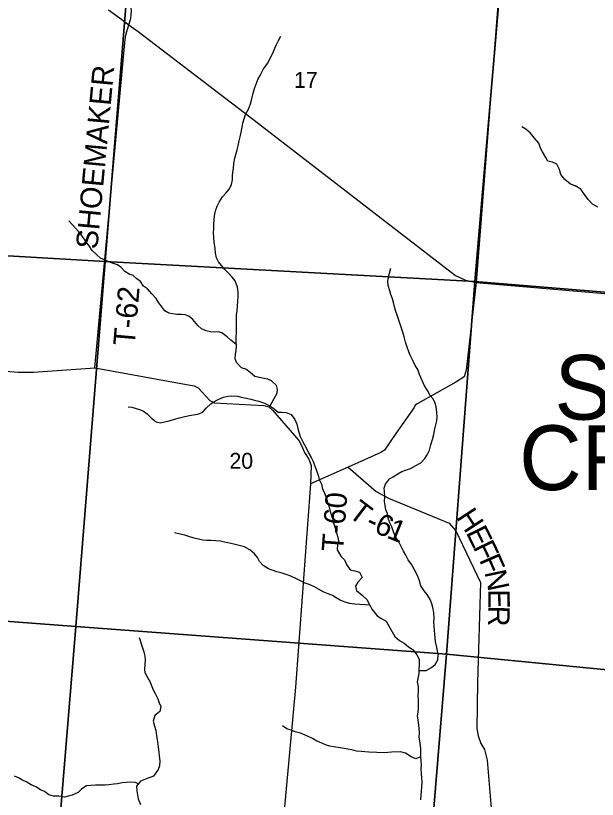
# Model space of a CAD drawing. Extents: x 1643459 to 2064572, y 425441 to 780708.
# Drawn here: x 1874590 to 1882681, y 544865 to 555768 of the extents above; entities that cross this region are included whole.
import ezdxf

# ---------------------------------------------------------------- set-up
doc = ezdxf.new("R2010")
doc.units = 0
for name, color, linetype in [('GM_X_Adjacent_County', 7, 'Continuous'), ('GM_X_Adjacent_County_Text', 7, 'Continuous'), ('GM_X_Major_River', 7, 'Continuous'), ('GM_X_Major_River_Text', 7, 'Continuous'), ('GM_X_State_Route', 7, 'Continuous'), ('GM_X_US_Route', 7, 'Continuous'), ('RD_X_Text', 7, 'Continuous')]:
    doc.layers.add(name, color=color, linetype=linetype)

msp = doc.modelspace()

# ---------------------------------------------------------------- linework, layer by layer
at = {"layer": 'GM_X_Major_River_Text'}
for points in [[(1876166, 555642), (1876166, 555642), (1876194, 555728), (1876203, 555839), (1876182, 555956), (1876166, 556089), (1876241, 557816), (1876521, 561111)], [(1881411, 557404), (1880995, 552056)], [(1875690, 550870), (1876103, 555342), (1876112, 555433), (1876124, 555499), (1876138, 555549), (1876166, 555642)], [(1880995, 552056), (1880855, 550838), (1880828, 550744), (1880711, 550667), (1880183, 550370), (1880147, 550351), (1880135, 550317), (1879878, 549956), (1879723, 549723), (1879670, 549690), (1879216, 549488), (1878691, 549254), (1878482, 546427), (1878320, 544660), (1878182, 543199), (1878171, 542856), (1878157, 542768), (1878123, 542686), (1877996, 542441), (1877672, 541856), (1877596, 541725), (1877566, 541647), (1877545, 541541)], [(1873704, 550883), (1874625, 550810), (1874839, 550810), (1875690, 550870), (1876993, 550631), (1877071, 550616), (1877129, 550591), (1877289, 550413), (1877356, 550380), (1878044, 550344), (1878112, 550327), (1878167, 550276), (1878530, 549856), (1878567, 549789), (1878610, 549690), (1878669, 549597), (1878700, 549509), (1878691, 549254)], [(1879216, 549488), (1879604, 549149), (1879778, 549056), (1880622, 548709), (1880711, 548599), (1881054, 547883), (1881016, 546490), (1881007, 545847), (1881023, 545748), (1881063, 545642), (1881112, 545558), (1881150, 545412), (1881261, 544075), (1881263, 544024), (1881311, 544000), (1882955, 543880), (1882979, 543846), (1882763, 541167)]]:
    msp.add_lwpolyline(points, dxfattribs=at)
at = {"layer": 'GM_X_State_Route'}
for points in [[(1871008, 558262), (1876279, 557842), (1875834, 552347), (1870578, 552653), (1870602, 552995)], [(1876279, 557842), (1881436, 557422), (1880979, 552071), (1875834, 552347)], [(1881436, 557422), (1886800, 556947), (1886336, 551627), (1880979, 552071)], [(1875834, 552347), (1875426, 547270), (1870209, 547664), (1870578, 552653)], [(1880979, 552071), (1880583, 546886), (1875426, 547270), (1875834, 552347)], [(1886336, 551627), (1885858, 546368), (1880583, 546886), (1880979, 552071)], [(1870205, 547622), (1870209, 547664), (1875426, 547270), (1874966, 541701), (1869769, 542064), (1869783, 542158)], [(1875426, 547270), (1880583, 546886), (1880129, 541361), (1874966, 541701)], [(1880583, 546886), (1885858, 546368), (1885382, 540977), (1880129, 541361)]]:
    msp.add_lwpolyline(points, close=True, dxfattribs=at)
at = {"layer": 'GM_X_US_Route'}
for points in [[(1878128, 550340), (1878185, 550443), (1878229, 550515), (1878232, 550569), (1878220, 550621), (1878147, 550686), (1878097, 550710), (1878046, 550719), (1877981, 550733), (1877915, 550750), (1877850, 550804), (1877790, 550851), (1877733, 550869), (1877661, 550944), (1877643, 550994), (1877647, 551059), (1877655, 551111), (1877661, 551169), (1877657, 551239), (1877657, 551297), (1877664, 551361), (1877662, 551434), (1877660, 551490), (1877662, 551548), (1877664, 551602), (1877670, 551662), (1877675, 551726), (1877681, 551795), (1877687, 551861), (1877687, 551919), (1877677, 551993), (1877641, 552078), (1877603, 552128), (1877548, 552189), (1877498, 552237), (1877452, 552294), (1877411, 552344), (1877385, 552400), (1877371, 552463), (1877363, 552531), (1877353, 552617), (1877345, 552684), (1877344, 552748), (1877346, 552810), (1877348, 552868), (1877352, 552922), (1877358, 552984), (1877372, 553054), (1877395, 553118), (1877421, 553172), (1877466, 553246), (1877514, 553300), (1877563, 553358), (1877591, 553420), (1877604, 553482), (1877608, 553538), (1877612, 553592), (1877618, 553644), (1877624, 553710), (1877639, 553785), (1877653, 553837), (1877671, 553903), (1877687, 553959), (1877700, 554027), (1877716, 554099), (1877728, 554149), (1877741, 554215), (1877751, 554273), (1877767, 554335), (1877789, 554393), (1877828, 554469), (1877858, 554541), (1877875, 554611), (1877893, 554691), (1877911, 554753), (1877940, 554831), (1877958, 554881), (1877989, 554935), (1878037, 555027), (1878098, 555109), (1878132, 555175), (1878167, 555245), (1878197, 555317), (1878216, 555367), (1878244, 555421), (1878277, 555485)], [(1882689, 553102), (1882616, 553147), (1882556, 553212), (1882505, 553280), (1882451, 553353), (1882374, 553399), (1882310, 553424), (1882231, 553489), (1882175, 553559), (1882153, 553628), (1882119, 553700), (1882058, 553731), (1881993, 553743), (1881963, 553796), (1881917, 553872), (1881893, 553924), (1881869, 553993), (1881808, 554063), (1881752, 554132), (1881689, 554189), (1881629, 554223)], [(1877660, 551187), (1877651, 551199), (1877583, 551252), (1877532, 551298), (1877456, 551357), (1877405, 551369), (1877353, 551364), (1877302, 551370), (1877240, 551384), (1877177, 551413), (1877125, 551458), (1877054, 551540), (1877000, 551589), (1876949, 551607), (1876895, 551610), (1876832, 551610), (1876771, 551619), (1876721, 551631), (1876667, 551661), (1876622, 551716), (1876580, 551774), (1876542, 551833), (1876485, 551899), (1876425, 551968), (1876368, 552007), (1876326, 552069), (1876276, 552108), (1876223, 552152), (1876167, 552171), (1876110, 552211), (1876058, 552266), (1876007, 552300), (1875939, 552325), (1875886, 552341), (1875824, 552370), (1875771, 552394), (1875719, 552439), (1875656, 552501), (1875612, 552564), (1875570, 552622), (1875511, 552709), (1875469, 552761), (1875423, 552812), (1875374, 552862), (1875330, 552913)], [(1880197, 546657), (1880302, 546657), (1880374, 546700), (1880425, 546740), (1880463, 546804), (1880466, 546874), (1880460, 546930), (1880444, 547001), (1880432, 547061), (1880420, 547161), (1880414, 547220), (1880412, 547276), (1880408, 547330), (1880410, 547388), (1880408, 547462), (1880396, 547517), (1880380, 547587), (1880358, 547647), (1880312, 547716), (1880274, 547768), (1880227, 547837), (1880207, 547907), (1880179, 547981), (1880137, 548060), (1880099, 548126), (1880050, 548197), (1880018, 548263), (1879986, 548316), (1879948, 548390), (1879918, 548449), (1879873, 548517), (1879847, 548588), (1879825, 548656), (1879795, 548712), (1879769, 548789), (1879761, 548841), (1879739, 548895), (1879731, 548954), (1879723, 549008), (1879725, 549074), (1879721, 549146), (1879717, 549196), (1879734, 549250), (1879788, 549322), (1879839, 549354), (1879906, 549394), (1879964, 549425), (1880015, 549447), (1880081, 549470), (1880158, 549508), (1880225, 549546), (1880284, 549605), (1880314, 549657), (1880347, 549723), (1880365, 549799), (1880389, 549873), (1880406, 549942), (1880420, 550022), (1880434, 550076), (1880448, 550130), (1880453, 550192), (1880451, 550248), (1880441, 550328), (1880427, 550379), (1880399, 550435), (1880356, 550485), (1880318, 550552), (1880276, 550620), (1880207, 550777), (1880183, 550844), (1880149, 550900), (1880113, 550969), (1880077, 551043), (1880061, 551093), (1880037, 551158), (1880015, 551224), (1879992, 551302), (1879972, 551377), (1879926, 551516), (1879902, 551586), (1879878, 551652), (1879860, 551719), (1879844, 551779), (1879830, 551829), (1879808, 551887), (1879794, 551942), (1879774, 552012), (1879768, 552072), (1879776, 552124), (1879792, 552184), (1879807, 552253)], [(1876155, 550325), (1876207, 550319), (1876312, 550290), (1876367, 550266), (1876417, 550227), (1876477, 550174), (1876544, 550118), (1876599, 550103), (1876659, 550115), (1876726, 550133), (1876799, 550156), (1876867, 550174), (1876926, 550189), (1876987, 550199), (1877059, 550214), (1877126, 550226), (1877193, 550252), (1877241, 550309), (1877306, 550369), (1877359, 550403), (1877415, 550432), (1877482, 550460), (1877543, 550476), (1877595, 550481), (1877676, 550473), (1877743, 550458), (1877799, 550446), (1877860, 550433), (1877912, 550419), (1877973, 550404), (1878053, 550378), (1878126, 550341), (1878187, 550299), (1878243, 550254), (1878293, 550252), (1878354, 550249), (1878423, 550217), (1878471, 550152), (1878501, 550084), (1878513, 550025), (1878527, 549975), (1878549, 549913), (1878581, 549846), (1878610, 549796), (1878642, 549736), (1878670, 549677), (1878702, 549623), (1878728, 549566), (1878756, 549492), (1878774, 549438), (1878797, 549373), (1878811, 549315), (1878843, 549251), (1878853, 549197), (1878883, 549134), (1878907, 549070), (1878927, 548999), (1878945, 548949), (1878961, 548887), (1878981, 548827), (1879001, 548760), (1879013, 548710), (1879037, 548628), (1879053, 548575), (1879073, 548513), (1879079, 548461), (1879069, 548407), (1879061, 548337), (1879115, 548250), (1879164, 548195), (1879194, 548131), (1879244, 548060), (1879307, 548042), (1879371, 548027), (1879408, 547951), (1879351, 547885), (1879316, 547831), (1879332, 547769), (1879409, 547708), (1879476, 547646), (1879512, 547575), (1879546, 547513), (1879620, 547420), (1879671, 547385), (1879744, 547343), (1879792, 547260), (1879828, 547194), (1879866, 547131), (1879931, 547073), (1879993, 547040), (1880056, 546987), (1880118, 546943), (1880169, 546874), (1880205, 546814), (1880203, 546734), (1880197, 546672), (1880196, 546617), (1880176, 546500)], [(1879516, 547567), (1879506, 547567), (1879451, 547570), (1879378, 547576), (1879308, 547581), (1879233, 547589), (1879158, 547612), (1879106, 547636), (1879049, 547669), (1878997, 547703), (1878938, 547726), (1878868, 547750), (1878747, 547823), (1878672, 547852), (1878616, 547874), (1878551, 547903), (1878496, 547931), (1878418, 547968), (1878367, 547989), (1878295, 548013), (1878222, 548032), (1878159, 548054), (1878105, 548073), (1878034, 548117), (1877982, 548172), (1877952, 548232), (1877911, 548283), (1877847, 548335), (1877772, 548376), (1877716, 548392), (1877641, 548411), (1877564, 548430), (1877496, 548444), (1877439, 548455), (1877371, 548461), (1877304, 548466), (1877245, 548468), (1877193, 548472), (1877132, 548483), (1877072, 548497), (1876997, 548524), (1876943, 548542), (1876880, 548555), (1876801, 548571)], [(1876448, 546523), (1876389, 546625), (1876387, 546677), (1876393, 546739), (1876395, 546803), (1876392, 546857), (1876377, 546912), (1876359, 546970), (1876312, 547113)], [(1876447, 546527), (1876503, 546390), (1876529, 546338), (1876569, 546265), (1876586, 546209), (1876608, 546155), (1876594, 546087), (1876526, 546033), (1876504, 545955), (1876522, 545883), (1876539, 545821), (1876553, 545722), (1876561, 545664), (1876573, 545590), (1876583, 545520), (1876587, 545466), (1876595, 545401), (1876592, 545333), (1876570, 545279), (1876508, 545187), (1876398, 545146), (1876326, 545120), (1876273, 545048), (1876275, 544984), (1876293, 544874), (1876325, 544795)], [(1880176, 546500), (1880188, 546430), (1880188, 546362), (1880186, 546310), (1880187, 546236), (1880191, 546182), (1880191, 546132), (1880185, 546078), (1880177, 546021), (1880185, 545971), (1880198, 545853), (1880202, 545797), (1880198, 545731), (1880212, 545649), (1880220, 545568), (1880222, 545518), (1880220, 545462), (1880231, 545346), (1880227, 545292), (1880231, 545222), (1880235, 545169), (1880241, 545105), (1880237, 545033), (1880230, 544979), (1880226, 544929), (1880220, 544857)], [(1880220, 545456), (1880157, 545430), (1880093, 545457), (1880013, 545509), (1879943, 545524), (1879819, 545520), (1879719, 545513), (1879613, 545515), (1879505, 545522), (1879395, 545530), (1879331, 545533), (1879267, 545553), (1879078, 545586), (1879010, 545596), (1878958, 545604), (1878898, 545625), (1878840, 545649), (1878780, 545675), (1878720, 545710), (1878638, 545748), (1878550, 545785), (1878480, 545805), (1878420, 545828), (1878362, 545848), (1878304, 545886)], [(1876296, 545079), (1876257, 545098), (1876183, 545105), (1876131, 545101), (1876073, 545095), (1876007, 545082), (1875957, 545074), (1875887, 545068), (1875837, 545064), (1875771, 545061), (1875701, 545061), (1875634, 545059), (1875576, 545052), (1875510, 545010), (1875458, 544962), (1875374, 544922), (1875320, 544909), (1875270, 544897), (1875190, 544907), (1875117, 544910), (1875049, 544926), (1874993, 544972), (1874933, 544997), (1874871, 545037), (1874805, 545067), (1874743, 545104), (1874677, 545136), (1874627, 545162), (1874575, 545187)]]:
    msp.add_lwpolyline(points, dxfattribs=at)
at = {"layer": 'RD_X_Text'}
for points in [[(1875880, 555850), (1876068, 555716), (1876166, 555642), (1876292, 555546)], [(1876292, 555546), (1877845, 554362), (1880709, 552151), (1880849, 552088), (1880995, 552056), (1886302, 551599)]]:
    msp.add_lwpolyline(points, dxfattribs=at)

# ---------------------------------------------------------------- texts
at = {"layer": 'GM_X_Adjacent_County'}
for s, p in [('17', (1878462, 554764)), ('20', (1877564, 549464))]:
    msp.add_text(s, height=221, rotation=0, dxfattribs=at).set_placement(p)
at = {"layer": 'GM_X_Adjacent_County_Text'}
for s, p in [('SALT', (1882085, 550148)), ('CREEK', (1881594, 549168))]:
    msp.add_text(s, height=900, rotation=0, dxfattribs=at).set_placement(p)
at = {"layer": 'GM_X_Major_River'}
for s, rotation, p in [('SHOEMAKER', 84.6956, (1875726, 552511)), ('T-62', 85.0303, (1876244, 551165)), ('T-60', 85.7632, (1879144, 548303)), ('T', 322.9193, (1879202, 548811)), ('H', 303.0849, (1880709, 548791)), ('-', 335.2142, (1879441, 548640)), ('6', 337.0367, (1879562, 548584)), ('1', 337.9611, (1879737, 548510)), ('E', 296.2019, (1880848, 548578)), ('F', 295.5716, (1880947, 548377)), ('F', 293.674, (1881033, 548197)), ('N', 281.9361, (1881110, 548027)), ('E', 270.42, (1881163, 547785)), ('R', 268.911, (1881164, 547562))]:
    msp.add_text(s, height=300, rotation=rotation, dxfattribs=at).set_placement(p)

doc.saveas('drawing.dxf')
